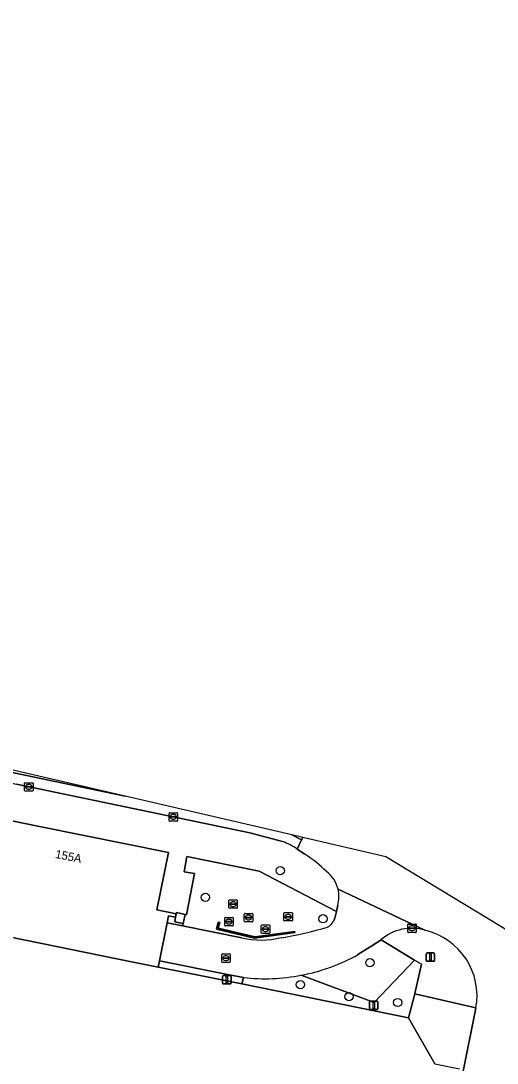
# Model space of a CAD drawing. Extents: x 157692 to 159674, y 381452 to 383291.
# Drawn here: x 159103.2 to 159159.5, y 382895.5 to 383018.8 of the extents above; entities that cross this region are included whole.
import ezdxf

# ---------------------------------------------------------------- set-up
doc = ezdxf.new("R2010")
doc.units = 0
for name, color, linetype in [('IMGEO_Boom', 7, 'Continuous'), ('IMGEO_Erf', 7, 'Continuous'), ('IMGEO_Groenvoorziening', 7, 'Continuous'), ('IMGEO_Kolk', 7, 'Continuous'), ('IMGEO_Lichtmast', 7, 'Continuous'), ('IMGEO_Muur', 7, 'Continuous'), ('IMGEO_Pand', 7, 'Continuous'), ('IMGEO_Pand_nummerreeks', 7, 'Continuous'), ('IMGEO_Parkeervlak_open', 7, 'Continuous'), ('IMGEO_Rijbaan_lokaal_gesloten', 7, 'Continuous'), ('IMGEO_Rijbaan_lokaal_open', 7, 'Continuous'), ('IMGEO_Rioolput', 7, 'Continuous'), ('IMGEO_Voetpad_open', 7, 'Continuous')]:
    doc.layers.add(name, color=color, linetype=linetype)

msp = doc.modelspace()

# ---------------------------------------------------------------- linework, layer by layer
at = {"layer": 'IMGEO_Boom'}
for centre in [(159133.83, 382918.29), (159124.98, 382915.14), (159138.88, 382912.6), (159144.43, 382907.41), (159136.21, 382904.81), (159141.96, 382903.39), (159147.71, 382902.7)]:
    msp.add_circle(centre, 0.489, dxfattribs=at)
at = {"layer": 'IMGEO_Erf'}
msp.add_lwpolyline([(159152.12, 382895.44), (159149.01, 382900.87), (159129.28, 382904.89), (159122.6, 382906.26), (159119.39, 382906.89), (159116.43, 382907.48), (159094.4, 382911.97), (159092.81, 382912.26), (159090.69, 382901.98), (159075.82, 382905.04), (159077.94, 382915.35), (159071.93, 382916.57), (159061.69, 382918.66), (159016.9, 382927.79), (159016.71, 382927.84), (159009.58, 382929.3)], dxfattribs=at)
at = {"layer": 'IMGEO_Groenvoorziening'}
for points in [[(159140.15, 382912.4), (159140.27, 382912.66), (159140.46, 382913.48), (159131.33, 382918.23), (159122.79, 382919.98), (159122.45, 382918.17), (159123.71, 382917.96), (159122.76, 382913.08), (159122.57, 382913.12), (159122.35, 382912.04), (159122.28, 382911.77), (159129.28, 382910.34)], [(159129.47, 382905.64), (159129.28, 382904.89), (159149.01, 382900.87), (159149.72, 382903.73), (159149.73, 382903.77), (159150.53, 382907.22), (159149.7, 382907.71), (159144.94, 382902.71), (159136.31, 382905.93)]]:
    msp.add_lwpolyline(points, dxfattribs=at)
msp.add_lwpolyline([(159126.69, 382912.18), (159126.5, 382911.51), (159130.81, 382910.47), (159135.54, 382911.09), (159135.55, 382910.98), (159130.79, 382910.32), (159126.3, 382911.39), (159126.49, 382912.22)], close=True, dxfattribs=at)
for centre, radius, start, end in [((159128.09, 382948.04), 38.13, 278.8624, 287.2713), ((159139.18, 382912.48), 0.877, 285.2213, 309.9548), ((159138.45, 382913.11), 1.84, 314.733, 337.3139), ((159131.55, 382920.43), 10.34, 257.3208, 283.4867), ((159131.95, 382928.38), 22.87, 263.7758, 280.9947)]:
    msp.add_arc(centre, radius, start, end, dxfattribs=at)
at = {"layer": 'IMGEO_Kolk'}
for p, q in [((159103.59, 382927.78), (159103.59, 382928.63)), ((159103.67, 382928.7), (159104.52, 382928.7)), ((159104.52, 382927.7), (159103.67, 382927.7)), ((159103.85, 382928.2), (159103.85, 382928.21)), ((159104.29, 382928.16), (159103.89, 382928.16)), ((159103.9, 382928.25), (159104.29, 382928.25)), ((159104.08, 382928.48), (159104.11, 382928.48)), ((159104.1, 382927.92), (159104.08, 382927.92)), ((159104.34, 382928.21), (159104.34, 382928.2)), ((159104.6, 382928.63), (159104.6, 382927.78)), ((159120.68, 382924.22), (159120.68, 382925.07)), ((159120.76, 382925.15), (159121.61, 382925.15)), ((159121.68, 382925.07), (159121.68, 382924.22)), ((159121.61, 382924.15), (159120.76, 382924.15)), ((159120.94, 382924.64), (159120.94, 382924.65)), ((159120.98, 382924.69), (159121.38, 382924.69)), ((159121.38, 382924.6), (159120.98, 382924.6)), ((159121.17, 382924.93), (159121.19, 382924.93)), ((159121.19, 382924.37), (159121.17, 382924.37)), ((159121.42, 382924.65), (159121.42, 382924.64)), ((159148.91, 382911.05), (159148.91, 382911.91)), ((159148.98, 382911.98), (159149.83, 382911.98)), ((159149.16, 382911.47), (159149.16, 382911.49)), ((159149.21, 382911.52), (159149.61, 382911.52)), ((159149.39, 382911.76), (159149.42, 382911.76)), ((159149.65, 382911.49), (159149.65, 382911.47)), ((159149.91, 382911.91), (159149.91, 382911.05)), ((159149.83, 382910.98), (159148.98, 382910.98)), ((159149.6, 382911.44), (159149.2, 382911.44)), ((159149.42, 382911.2), (159149.39, 382911.2))]:
    msp.add_line(p, q, dxfattribs=at)
for points in [[(159103.59, 382927.78), (159103.59, 382928.63)], [(159103.67, 382928.7), (159104.52, 382928.7)], [(159104.52, 382927.7), (159103.67, 382927.7)], [(159104.6, 382928.63), (159104.6, 382927.78)], [(159120.68, 382924.22), (159120.68, 382925.07)], [(159120.76, 382925.15), (159121.61, 382925.15)], [(159121.68, 382925.07), (159121.68, 382924.22)], [(159121.61, 382924.15), (159120.76, 382924.15)], [(159148.91, 382911.05), (159148.91, 382911.91)], [(159148.98, 382911.98), (159149.83, 382911.98)], [(159149.91, 382911.91), (159149.91, 382911.05)], [(159149.83, 382910.98), (159148.98, 382910.98)]]:
    msp.add_lwpolyline(points, dxfattribs=at)
for centre, radius, start, end in [((159103.67, 382928.63), 0.0765, 91.552, 178.448), ((159103.67, 382928.63), 0.0765, 91.552, 178.448), ((159103.67, 382927.78), 0.0765, 181.552, 268.448), ((159103.67, 382927.78), 0.0765, 181.552, 268.448), ((159103.89, 382928.21), 0.0403, 85.8775, 175.7526), ((159103.89, 382928.2), 0.0366, 178.938, 274.7102), ((159104.3, 382928.21), 0.0386, 1.7309, 96.639), ((159104.29, 382928.2), 0.043, 264.8664, 352.4533), ((159104.52, 382928.63), 0.0765, 1.552, 88.448), ((159104.52, 382928.63), 0.0765, 1.552, 88.448), ((159104.52, 382927.78), 0.0765, 271.552, 358.448), ((159104.52, 382927.78), 0.0765, 271.552, 358.448), ((159120.76, 382925.07), 0.0765, 91.552, 178.448), ((159120.76, 382925.07), 0.0765, 91.552, 178.448), ((159121.61, 382925.07), 0.0765, 1.552, 88.448), ((159121.61, 382925.07), 0.0765, 1.552, 88.448), ((159120.76, 382924.22), 0.0765, 181.552, 268.448), ((159120.76, 382924.22), 0.0765, 181.552, 268.448), ((159120.98, 382924.65), 0.0403, 85.8775, 175.7526), ((159120.98, 382924.64), 0.0366, 178.938, 274.7102), ((159121.39, 382924.65), 0.0386, 1.7309, 96.639), ((159121.38, 382924.65), 0.043, 264.8664, 352.4533), ((159121.61, 382924.22), 0.0765, 271.552, 358.448), ((159121.61, 382924.22), 0.0765, 271.552, 358.448), ((159148.98, 382911.9), 0.0765, 91.552, 178.448), ((159148.98, 382911.9), 0.0765, 91.552, 178.448), ((159149.21, 382911.48), 0.0403, 85.8775, 175.7526), ((159149.61, 382911.48), 0.0386, 1.7309, 96.639), ((159149.83, 382911.9), 0.0765, 1.552, 88.448), ((159149.83, 382911.9), 0.0765, 1.552, 88.448), ((159148.98, 382911.05), 0.0765, 181.552, 268.448), ((159148.98, 382911.05), 0.0765, 181.552, 268.448), ((159149.2, 382911.47), 0.0366, 178.938, 274.7102), ((159149.61, 382911.48), 0.043, 264.8664, 352.4533), ((159149.83, 382911.05), 0.0765, 271.552, 358.448), ((159149.83, 382911.05), 0.0765, 271.552, 358.448)]:
    msp.add_arc(centre, radius, start, end, dxfattribs=at)
for centre, major_axis, ratio, start_param, end_param in [((159104.08, 382928.2), (-0.387, 0.002), 0.722429, 4.712389, 7.853982), ((159104.11, 382928.2), (-0.39, 0.002), 0.717154, 1.570796, 4.712389), ((159121.17, 382924.65), (-0.387, 0.002), 0.722429, 4.712389, 7.853982), ((159121.19, 382924.65), (-0.39, 0.002), 0.717154, 1.570796, 4.712389), ((159149.39, 382911.48), (-0.387, 0.002), 0.722429, 4.712389, 7.853982), ((159149.42, 382911.48), (-0.39, 0.002), 0.717154, 1.570796, 4.712389)]:
    msp.add_ellipse(centre, major_axis=major_axis, ratio=ratio, start_param=start_param, end_param=end_param, dxfattribs=at)
at = {"layer": 'IMGEO_Lichtmast'}
for p, q in [((159151.09, 382907.67), (159151.09, 382908.47)), ((159151.09, 382908.47), (159151.09, 382907.67)), ((159151.19, 382908.57), (159151.98, 382908.57)), ((159151.98, 382908.57), (159151.19, 382908.57)), ((159152.08, 382908.47), (159152.08, 382907.67)), ((159152.08, 382907.67), (159152.08, 382908.47)), ((159151.98, 382907.57), (159151.19, 382907.57)), ((159151.19, 382907.57), (159151.98, 382907.57)), ((159127.02, 382904.99), (159127.02, 382905.79)), ((159127.02, 382905.79), (159127.02, 382904.99)), ((159127.12, 382905.89), (159127.91, 382905.89)), ((159127.91, 382905.89), (159127.12, 382905.89)), ((159128.01, 382905.79), (159128.01, 382904.99)), ((159128.01, 382904.99), (159128.01, 382905.79)), ((159127.91, 382904.89), (159127.12, 382904.89)), ((159127.12, 382904.89), (159127.91, 382904.89)), ((159144.49, 382902.86), (159145.28, 382902.86)), ((159145.28, 382902.86), (159144.49, 382902.86)), ((159144.39, 382901.97), (159144.39, 382902.76)), ((159144.39, 382902.76), (159144.39, 382901.97)), ((159145.28, 382901.87), (159144.49, 382901.87)), ((159144.49, 382901.87), (159145.28, 382901.87)), ((159145.38, 382902.76), (159145.38, 382901.97)), ((159145.38, 382901.97), (159145.38, 382902.76))]:
    msp.add_line(p, q, dxfattribs=at)
for points in [[(159151.51, 382908.44), (159151.66, 382908.44), (159151.66, 382907.69), (159151.51, 382907.69), (159151.51, 382908.44)], [(159127.44, 382905.76), (159127.59, 382905.76), (159127.59, 382905.01), (159127.44, 382905.01), (159127.44, 382905.76)], [(159144.81, 382902.74), (159144.96, 382902.74), (159144.96, 382901.99), (159144.81, 382901.99), (159144.81, 382902.74)]]:
    msp.add_lwpolyline(points, dxfattribs=at)
for centre, start, end in [((159151.19, 382908.47), 90, 180), ((159151.19, 382908.47), 90, 180), ((159151.98, 382908.47), 0, 90), ((159151.98, 382908.47), 360, 90), ((159151.19, 382907.67), 180, 270), ((159151.19, 382907.67), 180, 270), ((159151.98, 382907.67), 270, 0), ((159151.98, 382907.67), 270, 0), ((159127.12, 382905.79), 90, 180), ((159127.12, 382905.79), 90, 180), ((159127.91, 382905.79), 0, 90), ((159127.91, 382905.79), 360, 90), ((159127.12, 382904.99), 180, 270), ((159127.12, 382904.99), 180, 270), ((159127.91, 382904.99), 270, 0), ((159127.91, 382904.99), 270, 0), ((159144.49, 382902.76), 90, 180), ((159144.49, 382902.76), 90, 180), ((159145.28, 382902.76), 0, 90), ((159145.28, 382902.76), 360, 90), ((159144.49, 382901.97), 180, 270), ((159144.49, 382901.97), 180, 270), ((159145.28, 382901.97), 270, 0), ((159145.28, 382901.97), 270, 0)]:
    msp.add_arc(centre, 0.1, start, end, dxfattribs=at)
at = {"layer": 'IMGEO_Muur'}
msp.add_lwpolyline([(159126.69, 382912.18), (159126.49, 382912.22), (159126.3, 382911.39), (159130.79, 382910.32), (159135.55, 382910.98), (159135.54, 382911.09), (159130.81, 382910.47), (159126.5, 382911.51)], close=True, dxfattribs=at)
for points in [[(159122.6, 382906.26), (159129.28, 382904.89)], [(159129.28, 382904.89), (159149.01, 382900.87)], [(159149.01, 382900.87), (159152.12, 382895.44)]]:
    msp.add_lwpolyline(points, dxfattribs=at)
at = {"layer": 'IMGEO_Pand'}
msp.add_lwpolyline([(159119.39, 382906.89), (159119.54, 382907.64), (159120.44, 382912.12), (159120.61, 382912.96), (159121.46, 382912.8), (159121.54, 382913.18), (159119.23, 382913.67), (159120.6, 382920.44), (159105.38, 382923.52), (159098.6, 382924.89), (159098.58, 382924.76), (159097.32, 382918.41), (159097.27, 382918.16), (159096.16, 382918.37), (159094.85, 382918.62), (159094.77, 382918.22), (159095.62, 382918.03), (159095.45, 382917.16), (159095.34, 382916.66), (159094.6, 382912.96), (159094.4, 382911.97), (159116.43, 382907.48)], close=True, dxfattribs=at)
at = {"layer": 'IMGEO_Parkeervlak_open'}
msp.add_lwpolyline([(159136.31, 382905.93), (159144.94, 382902.71), (159149.7, 382907.71), (159145.76, 382910.13), (159144.66, 382909.39), (159143.02, 382908.37)], dxfattribs=at)
msp.add_arc((159131.95, 382928.4), 22.89, 280.9924, 298.9423, dxfattribs=at)
at = {"layer": 'IMGEO_Rijbaan_lokaal_gesloten'}
for points in [[(158678.79, 383018.8), (158678.43, 383017.07), (158715.88, 383009.55), (158733.28, 383005.89), (159008.35, 382949.7), (159047.02, 382941.46), (159115.48, 382927.09), (159049.49, 382942.39), (159041.05, 382944.34), (158704.7, 383013.48)], [(159135.21, 382922.52), (159135.21, 382922.52), (159136.36, 382921.92), (159136.51, 382922.21), (159136.51, 382922.21)]]:
    msp.add_lwpolyline(points, close=True, dxfattribs=at)
for points in [[(159115.48, 382927.09), (159047.02, 382941.46), (159008.35, 382949.7), (158733.28, 383005.89)], [(158793.16, 382992.43), (159008.1, 382948.52), (159013.72, 382947.38), (159020.81, 382945.85), (159046.78, 382940.28), (159081.29, 382933), (159102.63, 382928.54), (159130.22, 382922.77), (159134.09, 382921.74)], [(159135.83, 382920.85), (159136.36, 382921.92), (159135.21, 382922.52), (159135.21, 382922.52), (159115.48, 382927.09)]]:
    msp.add_lwpolyline(points, dxfattribs=at)
msp.add_arc((159131.12, 382913.79), 8.49, 56.3034, 69.4885, dxfattribs=at)
at = {"layer": 'IMGEO_Rijbaan_lokaal_open'}
for points in [[(159136.51, 382922.21), (159136.51, 382922.21), (159136.36, 382921.92), (159135.83, 382920.85), (159136.74, 382920.26)], [(159164.91, 382908.64), (159146.33, 382919.94), (159136.51, 382922.21)], [(159150.94, 382911.25), (159140.67, 382916.12)], [(159140.67, 382916.12), (159150.94, 382911.25)], [(159140.64, 382914.22), (159140.46, 382913.48), (159140.27, 382912.66), (159140.15, 382912.4)], [(159129.28, 382910.34), (159122.28, 382911.77), (159120.44, 382912.12), (159119.54, 382907.64), (159127.6, 382906.02), (159129.47, 382905.64)], [(159143.02, 382908.37), (159144.66, 382909.39), (159145.76, 382910.13)], [(159156.96, 382902.05), (159156.88, 382901.65), (159155.41, 382894.38)]]:
    msp.add_lwpolyline(points, dxfattribs=at)
for centre, radius, start, end in [((159126.51, 382904.94), 18.42, 46.0597, 56.2601), ((159137.01, 382915.21), 3.76, 13.9411, 52.7141), ((159137.01, 382915.21), 3.76, 344.6485, 13.9049), ((159128.09, 382948.04), 38.13, 278.8624, 287.2713), ((159139.18, 382912.48), 0.877, 285.2213, 309.9548), ((159138.45, 382913.11), 1.84, 314.733, 337.3139), ((159131.55, 382920.43), 10.34, 257.3208, 283.4867), ((159149.38, 382905.93), 5.55, 73.6947, 130.7936), ((159149.12, 382903.49), 7.97, 349.589, 76.8086), ((159131.95, 382928.4), 22.89, 280.9924, 298.9423), ((159131.95, 382928.38), 22.87, 263.7758, 280.9947)]:
    msp.add_arc(centre, radius, start, end, dxfattribs=at)
at = {"layer": 'IMGEO_Rioolput'}
for p, q in [((159127.75, 382913.91), (159127.75, 382914.77)), ((159127.83, 382914.84), (159128.68, 382914.84)), ((159128.01, 382914.33), (159128.01, 382914.35)), ((159128.45, 382914.3), (159128.05, 382914.3)), ((159128.06, 382914.38), (159128.45, 382914.38)), ((159128.24, 382914.62), (159128.27, 382914.62)), ((159128.26, 382914.06), (159128.24, 382914.06)), ((159128.5, 382914.35), (159128.5, 382914.33)), ((159128.75, 382914.77), (159128.75, 382913.91)), ((159127.34, 382912.76), (159128.19, 382912.76)), ((159128.68, 382913.84), (159127.83, 382913.84)), ((159129.58, 382912.31), (159129.58, 382913.16)), ((159129.66, 382913.24), (159130.51, 382913.24)), ((159129.84, 382912.73), (159129.84, 382912.74)), ((159129.88, 382912.78), (159130.28, 382912.78)), ((159130.07, 382913.02), (159130.09, 382913.02)), ((159130.32, 382912.74), (159130.32, 382912.73)), ((159130.58, 382913.16), (159130.58, 382912.31)), ((159134.26, 382912.41), (159134.26, 382913.26)), ((159134.34, 382913.34), (159135.19, 382913.34)), ((159134.52, 382912.83), (159134.52, 382912.84)), ((159134.56, 382912.88), (159134.96, 382912.88)), ((159134.96, 382912.79), (159134.56, 382912.79)), ((159134.75, 382913.12), (159134.77, 382913.12)), ((159135, 382912.84), (159135, 382912.83)), ((159135.26, 382913.26), (159135.26, 382912.41)), ((159127.26, 382911.83), (159127.26, 382912.68)), ((159128.19, 382911.76), (159127.34, 382911.76)), ((159127.52, 382912.25), (159127.52, 382912.26)), ((159127.96, 382912.21), (159127.56, 382912.21)), ((159127.57, 382912.3), (159127.96, 382912.3)), ((159127.75, 382912.54), (159127.78, 382912.54)), ((159127.77, 382911.98), (159127.75, 382911.98)), ((159128.01, 382912.26), (159128.01, 382912.25)), ((159128.26, 382912.68), (159128.26, 382911.83)), ((159130.51, 382912.24), (159129.66, 382912.24)), ((159130.28, 382912.69), (159129.88, 382912.69)), ((159130.09, 382912.46), (159130.07, 382912.46)), ((159131.59, 382910.95), (159131.59, 382911.8)), ((159131.67, 382911.88), (159132.52, 382911.88)), ((159132.08, 382911.66), (159132.11, 382911.66)), ((159132.59, 382911.8), (159132.59, 382910.95)), ((159135.19, 382912.34), (159134.34, 382912.34)), ((159134.77, 382912.56), (159134.75, 382912.56)), ((159132.52, 382910.88), (159131.67, 382910.88)), ((159131.85, 382911.37), (159131.85, 382911.38)), ((159132.29, 382911.33), (159131.89, 382911.33)), ((159131.9, 382911.42), (159132.29, 382911.42)), ((159132.1, 382911.1), (159132.08, 382911.1)), ((159132.34, 382911.38), (159132.34, 382911.37)), ((159126.91, 382907.53), (159126.91, 382908.38)), ((159126.99, 382908.45), (159127.84, 382908.45)), ((159127.17, 382907.95), (159127.17, 382907.96)), ((159127.21, 382908), (159127.61, 382908)), ((159127.61, 382907.91), (159127.21, 382907.91)), ((159127.4, 382908.23), (159127.42, 382908.23)), ((159127.65, 382907.96), (159127.65, 382907.95)), ((159127.91, 382908.38), (159127.91, 382907.53)), ((159127.84, 382907.45), (159126.99, 382907.45)), ((159127.42, 382907.67), (159127.4, 382907.67))]:
    msp.add_line(p, q, dxfattribs=at)
for points in [[(159127.75, 382913.91), (159127.75, 382914.77)], [(159127.83, 382914.84), (159128.68, 382914.84)], [(159128.75, 382914.77), (159128.75, 382913.91)], [(159127.34, 382912.76), (159128.19, 382912.76)], [(159128.68, 382913.84), (159127.83, 382913.84)], [(159129.58, 382912.31), (159129.58, 382913.16)], [(159129.66, 382913.24), (159130.51, 382913.24)], [(159130.58, 382913.16), (159130.58, 382912.31)], [(159134.26, 382912.41), (159134.26, 382913.26)], [(159134.34, 382913.34), (159135.19, 382913.34)], [(159135.26, 382913.26), (159135.26, 382912.41)], [(159127.26, 382911.83), (159127.26, 382912.68)], [(159128.19, 382911.76), (159127.34, 382911.76)], [(159128.26, 382912.68), (159128.26, 382911.83)], [(159130.51, 382912.24), (159129.66, 382912.24)], [(159131.59, 382910.95), (159131.59, 382911.8)], [(159131.67, 382911.88), (159132.52, 382911.88)], [(159132.59, 382911.8), (159132.59, 382910.95)], [(159135.19, 382912.34), (159134.34, 382912.34)], [(159132.52, 382910.88), (159131.67, 382910.88)], [(159126.91, 382907.53), (159126.91, 382908.38)], [(159126.99, 382908.45), (159127.84, 382908.45)], [(159127.91, 382908.38), (159127.91, 382907.53)], [(159127.84, 382907.45), (159126.99, 382907.45)]]:
    msp.add_lwpolyline(points, dxfattribs=at)
for centre, radius, start, end in [((159127.83, 382914.76), 0.0765, 91.552, 178.448), ((159127.83, 382914.76), 0.0765, 91.552, 178.448), ((159128.05, 382914.34), 0.0403, 85.8775, 175.7526), ((159128.05, 382914.33), 0.0366, 178.938, 274.7102), ((159128.46, 382914.34), 0.0386, 1.7309, 96.639), ((159128.45, 382914.34), 0.043, 264.8664, 352.4533), ((159128.68, 382914.76), 0.0765, 1.552, 88.448), ((159128.68, 382914.76), 0.0765, 1.552, 88.448), ((159127.34, 382912.68), 0.0765, 91.552, 178.448), ((159127.34, 382912.68), 0.0765, 91.552, 178.448), ((159127.83, 382913.92), 0.0765, 181.552, 268.448), ((159127.83, 382913.92), 0.0765, 181.552, 268.448), ((159128.19, 382912.68), 0.0765, 1.552, 88.448), ((159128.19, 382912.68), 0.0765, 1.552, 88.448), ((159128.68, 382913.92), 0.0765, 271.552, 358.448), ((159128.68, 382913.92), 0.0765, 271.552, 358.448), ((159129.66, 382913.16), 0.0765, 91.552, 178.448), ((159129.66, 382913.16), 0.0765, 91.552, 178.448), ((159129.88, 382912.74), 0.0403, 85.8775, 175.7526), ((159129.88, 382912.73), 0.0366, 178.938, 274.7102), ((159130.29, 382912.74), 0.0386, 1.7309, 96.639), ((159130.28, 382912.74), 0.043, 264.8664, 352.4533), ((159130.51, 382913.16), 0.0765, 1.552, 88.448), ((159130.51, 382913.16), 0.0765, 1.552, 88.448), ((159134.34, 382913.26), 0.0765, 91.552, 178.448), ((159134.34, 382913.26), 0.0765, 91.552, 178.448), ((159134.56, 382912.84), 0.0403, 85.8775, 175.7526), ((159134.56, 382912.83), 0.0366, 178.938, 274.7102), ((159134.97, 382912.84), 0.0386, 1.7309, 96.639), ((159134.96, 382912.84), 0.043, 264.8664, 352.4533), ((159135.19, 382913.26), 0.0765, 1.552, 88.448), ((159135.19, 382913.26), 0.0765, 1.552, 88.448), ((159127.34, 382911.83), 0.0765, 181.552, 268.448), ((159127.34, 382911.83), 0.0765, 181.552, 268.448), ((159127.56, 382912.26), 0.0403, 85.8775, 175.7526), ((159127.56, 382912.25), 0.0366, 178.938, 274.7102), ((159127.97, 382912.26), 0.0386, 1.7309, 96.639), ((159127.96, 382912.26), 0.043, 264.8664, 352.4533), ((159128.19, 382911.83), 0.0765, 271.552, 358.448), ((159128.19, 382911.83), 0.0765, 271.552, 358.448), ((159129.66, 382912.31), 0.0765, 181.552, 268.448), ((159129.66, 382912.31), 0.0765, 181.552, 268.448), ((159130.51, 382912.31), 0.0765, 271.552, 358.448), ((159130.51, 382912.31), 0.0765, 271.552, 358.448), ((159131.67, 382911.8), 0.0765, 91.552, 178.448), ((159131.67, 382911.8), 0.0765, 91.552, 178.448), ((159132.52, 382911.8), 0.0765, 1.552, 88.448), ((159132.52, 382911.8), 0.0765, 1.552, 88.448), ((159134.34, 382912.41), 0.0765, 181.552, 268.448), ((159134.34, 382912.41), 0.0765, 181.552, 268.448), ((159135.19, 382912.41), 0.0765, 271.552, 358.448), ((159135.19, 382912.41), 0.0765, 271.552, 358.448), ((159131.67, 382910.95), 0.0765, 181.552, 268.448), ((159131.67, 382910.95), 0.0765, 181.552, 268.448), ((159131.89, 382911.38), 0.0403, 85.8775, 175.7526), ((159131.89, 382911.37), 0.0366, 178.938, 274.7102), ((159132.3, 382911.38), 0.0386, 1.7309, 96.639), ((159132.29, 382911.38), 0.043, 264.8664, 352.4533), ((159132.52, 382910.95), 0.0765, 271.552, 358.448), ((159132.52, 382910.95), 0.0765, 271.552, 358.448), ((159126.99, 382908.38), 0.0765, 91.552, 178.448), ((159126.99, 382908.38), 0.0765, 91.552, 178.448), ((159127.21, 382907.96), 0.0403, 85.8775, 175.7526), ((159127.21, 382907.95), 0.0366, 178.938, 274.7102), ((159127.62, 382907.96), 0.0386, 1.7309, 96.639), ((159127.61, 382907.95), 0.043, 264.8664, 352.4533), ((159127.84, 382908.38), 0.0765, 1.552, 88.448), ((159127.84, 382908.38), 0.0765, 1.552, 88.448), ((159126.99, 382907.53), 0.0765, 181.552, 268.448), ((159126.99, 382907.53), 0.0765, 181.552, 268.448), ((159127.84, 382907.53), 0.0765, 271.552, 358.448), ((159127.84, 382907.53), 0.0765, 271.552, 358.448)]:
    msp.add_arc(centre, radius, start, end, dxfattribs=at)
for centre, major_axis, ratio, start_param, end_param in [((159128.24, 382914.34), (-0.387, 0.002), 0.722429, 4.712389, 7.853982), ((159128.26, 382914.34), (-0.39, 0.002), 0.717154, 1.570796, 4.712389), ((159130.07, 382912.74), (-0.387, 0.002), 0.722429, 4.712389, 7.853982), ((159130.09, 382912.74), (-0.39, 0.002), 0.717154, 1.570796, 4.712389), ((159134.75, 382912.84), (-0.387, 0.002), 0.722429, 4.712389, 7.853982), ((159134.77, 382912.84), (-0.39, 0.002), 0.717154, 1.570796, 4.712389), ((159127.75, 382912.26), (-0.387, 0.002), 0.722429, 4.712389, 7.853982), ((159127.77, 382912.26), (-0.39, 0.002), 0.717154, 1.570796, 4.712389), ((159132.08, 382911.38), (-0.387, 0.002), 0.722429, 4.712389, 7.853982), ((159132.1, 382911.38), (-0.39, 0.002), 0.717154, 1.570796, 4.712389), ((159127.4, 382907.95), (-0.387, 0.002), 0.722429, 4.712389, 7.853982), ((159127.42, 382907.95), (-0.39, 0.002), 0.717154, 1.570796, 4.712389)]:
    msp.add_ellipse(centre, major_axis=major_axis, ratio=ratio, start_param=start_param, end_param=end_param, dxfattribs=at)
at = {"layer": 'IMGEO_Voetpad_open'}
for points in [[(159134.09, 382921.74), (159130.22, 382922.77), (159102.63, 382928.54)], [(159098.6, 382924.89), (159105.38, 382923.52), (159120.6, 382920.44), (159119.23, 382913.67), (159121.54, 382913.18), (159121.58, 382913.34), (159122.57, 382913.12), (159122.76, 382913.08), (159123.71, 382917.96), (159122.45, 382918.17), (159122.79, 382919.98), (159131.33, 382918.23), (159140.46, 382913.48), (159140.64, 382914.22)], [(159136.74, 382920.26), (159135.83, 382920.85)], [(159145.76, 382910.13), (159149.7, 382907.71), (159150.53, 382907.22), (159149.73, 382903.77), (159149.72, 382903.73), (159156.96, 382902.05)], [(159155.41, 382894.38), (159156.88, 382901.65), (159156.96, 382902.05), (159149.72, 382903.73), (159149.01, 382900.87), (159152.12, 382895.44), (159155.01, 382894.85)]]:
    msp.add_lwpolyline(points, dxfattribs=at)
for points in [[(159122.35, 382912.04), (159121.35, 382912.24), (159121.46, 382912.8), (159120.61, 382912.96), (159120.44, 382912.12), (159122.28, 382911.77)], [(159122.57, 382913.12), (159121.58, 382913.34), (159121.54, 382913.18), (159121.46, 382912.8), (159121.35, 382912.24), (159122.35, 382912.04)], [(159119.39, 382906.89), (159122.6, 382906.26), (159129.28, 382904.89), (159129.47, 382905.64), (159127.6, 382906.02), (159119.54, 382907.64)]]:
    msp.add_lwpolyline(points, close=True, dxfattribs=at)
for centre, radius, start, end in [((159131.12, 382913.79), 8.49, 56.3034, 69.4885), ((159126.51, 382904.94), 18.42, 46.0597, 56.2601), ((159137.01, 382915.21), 3.76, 13.9411, 52.7141), ((159137.01, 382915.21), 3.76, 344.6485, 13.9049), ((159149.38, 382905.93), 5.55, 73.6947, 130.7936), ((159149.12, 382903.49), 7.97, 349.589, 76.8086)]:
    msp.add_arc(centre, radius, start, end, dxfattribs=at)

# ---------------------------------------------------------------- texts
at = {"layer": 'IMGEO_Pand_nummerreeks'}
msp.add_text('155A', height=1, rotation=348.5524, dxfattribs=at).set_placement((159107.17, 382919.81))

doc.saveas('drawing.dxf')
